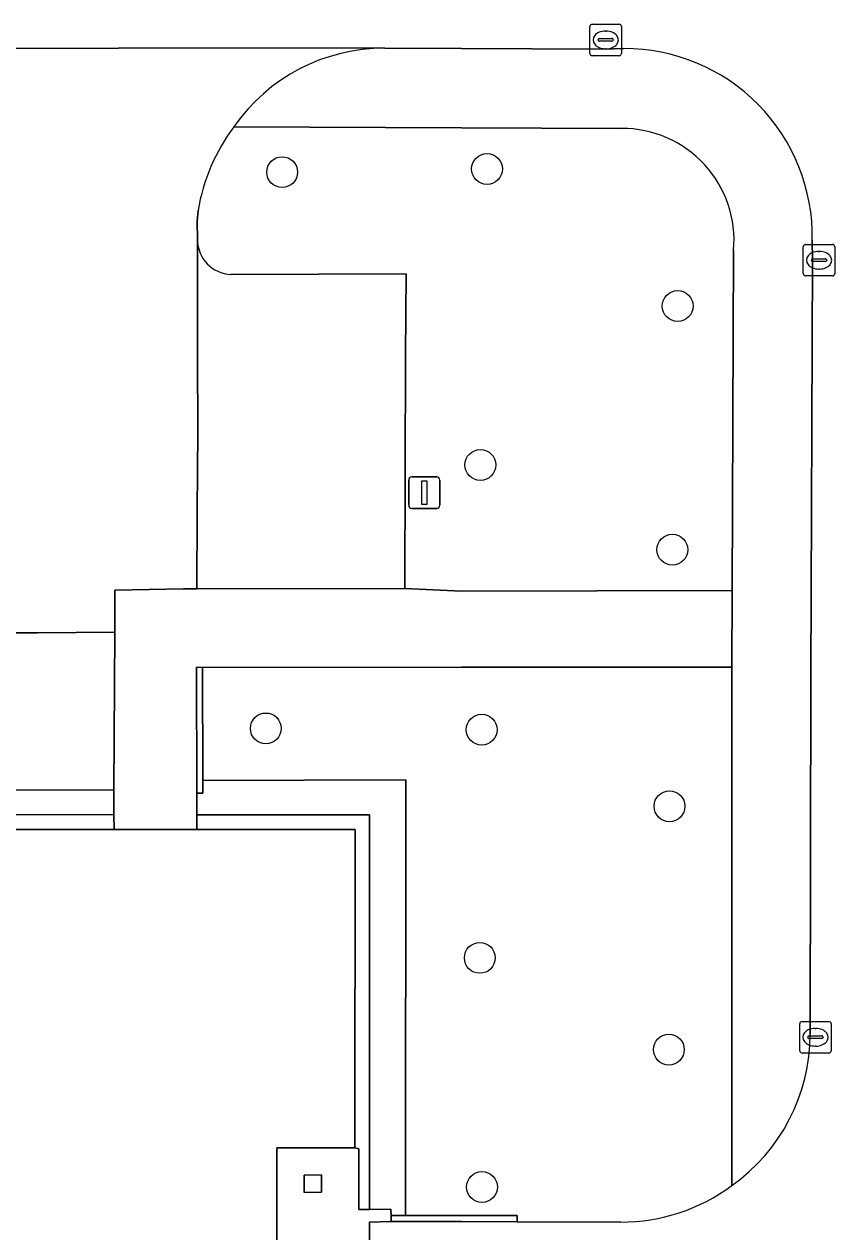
# Model space of a CAD drawing. Extents: x 161477 to 163040, y 383680 to 384871.
# Drawn here: x 162486.12 to 162511.85, y 384519.8 to 384558.11 of the extents above; entities that cross this region are included whole.
import ezdxf

# ---------------------------------------------------------------- set-up
doc = ezdxf.new("R2010")
doc.units = 0
for name, color, linetype in [('IMGEO_Boom', 7, 'Continuous'), ('IMGEO_Groenvoorziening', 7, 'Continuous'), ('IMGEO_Kolk', 7, 'Continuous'), ('IMGEO_Lichtmast', 7, 'Continuous'), ('IMGEO_Muur', 7, 'Continuous'), ('IMGEO_Pand', 7, 'Continuous'), ('IMGEO_Parkeervlak_open', 7, 'Continuous'), ('IMGEO_Rijbaan_lokaal_open', 7, 'Continuous'), ('IMGEO_Terreindeel_halfverhard', 7, 'Continuous'), ('IMGEO_Voetpad_open', 7, 'Continuous')]:
    doc.layers.add(name, color=color, linetype=linetype)

msp = doc.modelspace()

# ---------------------------------------------------------------- linework, layer by layer
at = {"layer": 'IMGEO_Boom'}
for centre in [(162494.31, 384553.42), (162500.81, 384553.52), (162506.86, 384549.17), (162500.6, 384544.13), (162506.69, 384541.44), (162493.79, 384535.77), (162500.64, 384535.73), (162506.6, 384533.3), (162500.58, 384528.49), (162506.58, 384525.58), (162500.65, 384521.22)]:
    msp.add_circle(centre, 0.489, dxfattribs=at)
at = {"layer": 'IMGEO_Groenvoorziening'}
for points in [[(162505.08, 384554.808), (162500, 384554.827), (162492.78, 384554.855)], [(162491.643, 384552.203), (162491.609, 384551.867), (162491.619, 384551.267)], [(162492.682, 384550.174), (162498.242, 384550.192), (162498.223, 384547.617), (162498.203, 384540.212), (162500, 384540.121), (162508.586, 384540.151), (162508.634, 384550.941)], [(162508.578, 384521.265), (162508.576, 384537.716), (162500, 384537.711), (162491.786, 384537.707), (162491.795, 384534.121), (162498.237, 384534.141), (162498.228, 384520.321), (162500, 384520.321), (162501.767, 384520.321), (162501.767, 384520.121), (162505.054, 384520.106)]]:
    msp.add_lwpolyline(points, dxfattribs=at)
for centre, radius, start, end in [((162497.536, 384551.246), 5.97, 142.81, 170.7772), ((162505.093, 384551.253), 3.555, 354.9603, 90.2094), ((162492.736, 384551.29), 1.117, 181.1692, 267.2364), ((162505.055, 384526.039), 5.933, 269.9864, 306.4244)]:
    msp.add_arc(centre, radius, start, end, dxfattribs=at)
at = {"layer": 'IMGEO_Kolk'}
for p, q in [((162504.075, 384557.188), (162504.075, 384558.04)), ((162504.15, 384558.114), (162505.002, 384558.114)), ((162505.076, 384558.04), (162505.076, 384557.188)), ((162504.334, 384557.608), (162504.334, 384557.62)), ((162504.772, 384557.571), (162504.374, 384557.571)), ((162504.377, 384557.657), (162504.775, 384557.657)), ((162504.563, 384557.894), (162504.588, 384557.894)), ((162504.818, 384557.62), (162504.818, 384557.608)), ((162504.586, 384557.334), (162504.561, 384557.334)), ((162505.002, 384557.114), (162504.15, 384557.114)), ((162510.845, 384550.199), (162510.845, 384551.051)), ((162510.92, 384551.125), (162511.772, 384551.125)), ((162511.846, 384551.051), (162511.846, 384550.199)), ((162511.104, 384550.619), (162511.104, 384550.631)), ((162511.147, 384550.668), (162511.545, 384550.668)), ((162511.333, 384550.905), (162511.358, 384550.905)), ((162511.588, 384550.631), (162511.588, 384550.619)), ((162511.542, 384550.582), (162511.144, 384550.582)), ((162511.356, 384550.345), (162511.331, 384550.345)), ((162511.772, 384550.125), (162510.92, 384550.125)), ((162510.731, 384525.546), (162510.731, 384526.398)), ((162510.806, 384526.472), (162511.658, 384526.472)), ((162511.219, 384526.252), (162511.244, 384526.252)), ((162511.732, 384526.398), (162511.732, 384525.546)), ((162510.99, 384525.966), (162510.99, 384525.978)), ((162511.428, 384525.929), (162511.03, 384525.929)), ((162511.033, 384526.015), (162511.431, 384526.015)), ((162511.474, 384525.978), (162511.474, 384525.966)), ((162511.658, 384525.472), (162510.806, 384525.472)), ((162511.242, 384525.692), (162511.217, 384525.692))]:
    msp.add_line(p, q, dxfattribs=at)
for points in [[(162504.075, 384557.188), (162504.075, 384558.04)], [(162504.15, 384558.114), (162505.002, 384558.114)], [(162505.076, 384558.04), (162505.076, 384557.188)], [(162505.002, 384557.114), (162504.15, 384557.114)], [(162510.845, 384550.199), (162510.845, 384551.051)], [(162510.92, 384551.125), (162511.772, 384551.125)], [(162511.846, 384551.051), (162511.846, 384550.199)], [(162511.772, 384550.125), (162510.92, 384550.125)], [(162510.731, 384525.546), (162510.731, 384526.398)], [(162510.806, 384526.472), (162511.658, 384526.472)], [(162511.732, 384526.398), (162511.732, 384525.546)], [(162511.658, 384525.472), (162510.806, 384525.472)]]:
    msp.add_lwpolyline(points, dxfattribs=at)
for centre, radius, start, end in [((162504.152, 384558.038), 0.0765, 91.552, 178.448), ((162504.152, 384558.038), 0.0765, 91.552, 178.448), ((162505, 384558.038), 0.0765, 1.552, 88.448), ((162505, 384558.038), 0.0765, 1.552, 88.448), ((162504.374, 384557.617), 0.0403, 85.8775, 175.7526), ((162504.371, 384557.607), 0.0366, 178.938, 274.7102), ((162504.775, 384557.614), 0.043, 264.8664, 352.4533), ((162504.779, 384557.619), 0.0386, 1.7309, 96.639), ((162504.152, 384557.19), 0.0765, 181.552, 268.448), ((162504.152, 384557.19), 0.0765, 181.552, 268.448), ((162505, 384557.19), 0.0765, 271.552, 358.448), ((162505, 384557.19), 0.0765, 271.552, 358.448), ((162510.922, 384551.049), 0.0765, 91.552, 178.448), ((162510.922, 384551.049), 0.0765, 91.552, 178.448), ((162511.77, 384551.049), 0.0765, 1.552, 88.448), ((162511.77, 384551.049), 0.0765, 1.552, 88.448), ((162511.144, 384550.628), 0.0403, 85.8775, 175.7526), ((162511.549, 384550.63), 0.0386, 1.7309, 96.639), ((162511.141, 384550.618), 0.0366, 178.938, 274.7102), ((162511.545, 384550.625), 0.043, 264.8664, 352.4533), ((162510.922, 384550.201), 0.0765, 181.552, 268.448), ((162510.922, 384550.201), 0.0765, 181.552, 268.448), ((162511.77, 384550.201), 0.0765, 271.552, 358.448), ((162511.77, 384550.201), 0.0765, 271.552, 358.448), ((162510.808, 384526.396), 0.0765, 91.552, 178.448), ((162510.808, 384526.396), 0.0765, 91.552, 178.448), ((162511.656, 384526.396), 0.0765, 1.552, 88.448), ((162511.656, 384526.396), 0.0765, 1.552, 88.448), ((162511.03, 384525.975), 0.0403, 85.8775, 175.7526), ((162511.027, 384525.965), 0.0366, 178.938, 274.7102), ((162511.431, 384525.972), 0.043, 264.8664, 352.4533), ((162511.435, 384525.977), 0.0386, 1.7309, 96.639), ((162510.808, 384525.548), 0.0765, 181.552, 268.448), ((162510.808, 384525.548), 0.0765, 181.552, 268.448), ((162511.656, 384525.548), 0.0765, 271.552, 358.448), ((162511.656, 384525.548), 0.0765, 271.552, 358.448)]:
    msp.add_arc(centre, radius, start, end, dxfattribs=at)
for centre, major_axis, ratio, start_param, end_param in [((162504.562, 384557.614), (-0.387, 0.002), 0.722429, 4.712389, 7.853982), ((162504.587, 384557.614), (-0.39, 0.002), 0.717154, 1.570796, 4.712389), ((162511.332, 384550.625), (-0.387, 0.002), 0.722429, 4.712389, 7.853982), ((162511.357, 384550.625), (-0.39, 0.002), 0.717154, 1.570796, 4.712389), ((162511.218, 384525.972), (-0.387, 0.002), 0.722429, 4.712389, 7.853982), ((162511.243, 384525.972), (-0.39, 0.002), 0.717154, 1.570796, 4.712389)]:
    msp.add_ellipse(centre, major_axis=major_axis, ratio=ratio, start_param=start_param, end_param=end_param, dxfattribs=at)
at = {"layer": 'IMGEO_Lichtmast'}
for p, q in [((162498.425, 384543.75), (162499.215, 384543.75)), ((162499.215, 384543.75), (162498.425, 384543.75)), ((162498.325, 384542.85), (162498.325, 384543.65)), ((162498.325, 384543.65), (162498.325, 384542.85)), ((162499.315, 384543.65), (162499.315, 384542.85)), ((162499.315, 384542.85), (162499.315, 384543.65)), ((162499.215, 384542.75), (162498.425, 384542.75)), ((162498.425, 384542.75), (162499.215, 384542.75))]:
    msp.add_line(p, q, dxfattribs=at)
msp.add_lwpolyline([(162498.745, 384543.625), (162498.895, 384543.625), (162498.895, 384542.875), (162498.745, 384542.875), (162498.745, 384543.625)], dxfattribs=at)
for centre, start, end in [((162498.425, 384543.65), 90, 180), ((162498.425, 384543.65), 90, 180), ((162499.215, 384543.65), 0, 90), ((162499.215, 384543.65), 360, 90), ((162498.425, 384542.85), 180, 270), ((162498.425, 384542.85), 180, 270), ((162499.215, 384542.85), 270, 0), ((162499.215, 384542.85), 270, 0)]:
    msp.add_arc(centre, 0.1, start, end, dxfattribs=at)
at = {"layer": 'IMGEO_Muur'}
for points in [[(162491.795, 384534.121), (162491.786, 384537.707), (162491.596, 384537.714), (162491.601, 384533.72), (162491.789, 384533.714)], [(162498.228, 384520.321), (162497.767, 384520.317), (162497.765, 384520.123), (162500, 384520.122), (162501.767, 384520.121), (162501.767, 384520.321), (162500, 384520.321)]]:
    msp.add_lwpolyline(points, close=True, dxfattribs=at)
at = {"layer": 'IMGEO_Pand'}
msp.add_lwpolyline([(162494.147, 384487.804), (162494.144, 384495.19), (162496.624, 384495.19), (162496.623, 384512.746), (162494.143, 384512.746), (162494.14, 384520.105), (162494.139, 384522.465), (162496.619, 384522.463), (162496.627, 384532.568), (162491.603, 384532.568), (162488.974, 384532.568), (162458.862, 384532.566), (162456.823, 384532.566), (162454.274, 384532.566), (162454.261, 384522.46), (162456.741, 384522.457), (162456.745, 384520.114), (162456.752, 384515.102), (162456.756, 384512.752), (162454.276, 384512.753), (162454.266, 384495.199), (162456.746, 384495.198), (162456.749, 384492.871), (162456.756, 384487.762)], dxfattribs=at)
msp.add_lwpolyline([(162495.556, 384521.603), (162495.007, 384521.597), (162495.013, 384521.048), (162495.562, 384521.054)], close=True, dxfattribs=at)
at = {"layer": 'IMGEO_Parkeervlak_open'}
msp.add_lwpolyline([(162491.619, 384551.267), (162491.626, 384547.62), (162491.633, 384545.138), (162491.618, 384543.98), (162491.614, 384542.607), (162491.601, 384540.197), (162498.203, 384540.212), (162498.223, 384547.617), (162498.242, 384550.192), (162492.682, 384550.174)], dxfattribs=at)
msp.add_lwpolyline([(162488.996, 384538.826), (162486.544, 384538.805), (162484.034, 384538.804), (162481.525, 384538.85), (162479.036, 384538.852), (162476.536, 384538.824), (162474.048, 384538.843), (162471.557, 384538.82), (162469.044, 384538.797), (162466.558, 384538.805), (162464.056, 384538.792), (162461.439, 384538.8), (162458.881, 384538.801), (162458.871, 384533.748), (162461.456, 384533.757), (162464.041, 384533.772), (162469.039, 384533.754), (162471.529, 384533.774), (162488.971, 384533.822)], close=True, dxfattribs=at)
msp.add_arc((162492.736, 384551.29), 1.117, 181.1692, 267.2364, dxfattribs=at)
at = {"layer": 'IMGEO_Rijbaan_lokaal_open'}
for points in [[(162316.582, 384557.363), (162320.418, 384557.37), (162352.928, 384557.401), (162358.647, 384557.425), (162364.111, 384557.441), (162375.174, 384557.437), (162384.02, 384557.414), (162389.102, 384557.4), (162394.332, 384557.387), (162399.375, 384557.373), (162403.747, 384557.362), (162415.263, 384557.42), (162450.416, 384557.342), (162450.96, 384557.333), (162451.841, 384557.334), (162468.081, 384557.357), (162474.956, 384557.362), (162480.77, 384557.342), (162497.455, 384557.36), (162497.567, 384557.353), (162500, 384557.343), (162504.49, 384557.325), (162505.151, 384557.339)], [(162497.567, 384557.353), (162497.455, 384557.36), (162480.77, 384557.342)], [(162491.618, 384543.98), (162491.633, 384545.138), (162491.626, 384547.62), (162491.619, 384551.267), (162491.609, 384551.867), (162491.643, 384552.203)], [(162511.13, 384551.27), (162511.135, 384550.634), (162511.086, 384537.462), (162511.059, 384526.066)], [(162481.583, 384550.378), (162481.614, 384545.33), (162458.88, 384545.226), (162458.823, 384538.873), (162458.881, 384538.873), (162458.881, 384538.801), (162461.439, 384538.8), (162464.056, 384538.792), (162466.558, 384538.805), (162469.044, 384538.797), (162471.557, 384538.82), (162474.048, 384538.843), (162476.536, 384538.824), (162479.036, 384538.852), (162481.525, 384538.85), (162484.034, 384538.804), (162486.544, 384538.805), (162488.996, 384538.826), (162489.003, 384540.158), (162491.179, 384540.197), (162491.601, 384540.197), (162491.614, 384542.607), (162491.618, 384543.98)], [(162505.054, 384520.106), (162501.767, 384520.121), (162500, 384520.122), (162497.765, 384520.123), (162497.085, 384520.11), (162497.085, 384515.071), (162497.775, 384515.051), (162501.936, 384511.347), (162504.279, 384513.694), (162505.202, 384514.619), (162509.651, 384510.178), (162509.672, 384506.476), (162506.138, 384502.963), (162501.463, 384498.337), (162500.761, 384499.01), (162499.663, 384500.089), (162497.783, 384498.194), (162497.786, 384494.765), (162497.795, 384492.922), (162497.086, 384492.919), (162497.086, 384487.801)]]:
    msp.add_lwpolyline(points, dxfattribs=at)
for centre, radius, start, end in [((162497.548, 384551.553), 5.8, 89.8151, 145.2987), ((162505.172, 384551.38), 5.959, 358.9438, 90.2002), ((162497.536, 384551.246), 5.97, 142.81, 170.7772), ((162505.172, 384526.066), 5.887, 305.3478, 359.9953), ((162505.055, 384526.039), 5.933, 269.9864, 306.4244)]:
    msp.add_arc(centre, radius, start, end, dxfattribs=at)
at = {"layer": 'IMGEO_Terreindeel_halfverhard'}
for points in [[(162488.972, 384533.034), (162458.866, 384533.037), (162458.862, 384532.566), (162488.974, 384532.568)], [(162497.085, 384533.033), (162491.602, 384533.034), (162491.603, 384532.568), (162496.627, 384532.568), (162496.619, 384522.463), (162496.738, 384522.434), (162496.743, 384520.506), (162497.085, 384520.511)]]:
    msp.add_lwpolyline(points, close=True, dxfattribs=at)
at = {"layer": 'IMGEO_Voetpad_open'}
for points in [[(162505.151, 384557.339), (162504.49, 384557.325), (162500, 384557.343), (162497.567, 384557.353)], [(162492.78, 384554.855), (162500, 384554.827), (162505.08, 384554.808)], [(162511.059, 384526.066), (162511.086, 384537.462), (162511.135, 384550.634), (162511.13, 384551.27)], [(162508.634, 384550.941), (162508.586, 384540.151), (162508.576, 384537.716), (162508.578, 384521.265)]]:
    msp.add_lwpolyline(points, dxfattribs=at)
for points in [[(162491.596, 384537.714), (162491.786, 384537.707), (162500, 384537.711), (162508.576, 384537.716), (162508.586, 384540.151), (162500, 384540.121), (162498.203, 384540.212), (162491.601, 384540.197), (162491.179, 384540.197), (162489.003, 384540.158), (162488.996, 384538.826), (162488.971, 384533.822), (162488.972, 384533.034), (162488.974, 384532.568), (162491.603, 384532.568), (162491.602, 384533.034), (162491.601, 384533.72)], [(162488.971, 384533.822), (162471.529, 384533.774), (162469.039, 384533.754), (162464.041, 384533.772), (162461.456, 384533.757), (162458.871, 384533.748), (162458.866, 384533.037), (162488.972, 384533.034)], [(162498.237, 384534.141), (162491.795, 384534.121), (162491.789, 384533.714), (162491.601, 384533.72), (162491.602, 384533.034), (162497.085, 384533.033), (162497.085, 384520.511), (162497.763, 384520.521), (162497.767, 384520.317), (162498.228, 384520.321)], [(162497.085, 384520.11), (162497.765, 384520.123), (162497.767, 384520.317), (162497.763, 384520.521), (162497.085, 384520.511), (162496.743, 384520.506), (162496.738, 384522.434), (162496.619, 384522.463), (162494.139, 384522.465), (162494.14, 384520.105), (162494.143, 384512.746), (162496.623, 384512.746), (162497.085, 384512.74), (162497.085, 384515.071)], [(162495.013, 384521.048), (162495.007, 384521.597), (162495.556, 384521.603), (162495.562, 384521.054)]]:
    msp.add_lwpolyline(points, close=True, dxfattribs=at)
for centre, radius, start, end in [((162497.548, 384551.553), 5.8, 89.8151, 145.2987), ((162505.172, 384551.38), 5.959, 358.9438, 90.2002), ((162505.093, 384551.253), 3.555, 354.9603, 90.2094), ((162505.172, 384526.066), 5.887, 305.3478, 359.9953)]:
    msp.add_arc(centre, radius, start, end, dxfattribs=at)

doc.saveas('drawing.dxf')
